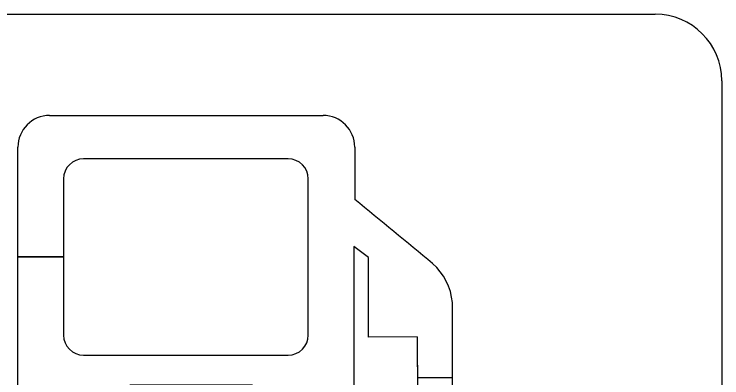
# Model space of a CAD drawing. Extents: x 42133 to 45533, y 41351 to 47951.
# Drawn here: x 42701.89 to 42725.75, y 47745.8 to 47758.06 of the extents above; entities that cross this region are included whole.
import ezdxf

# ---------------------------------------------------------------- set-up
doc = ezdxf.new("R2010")
doc.units = 0
doc.layers.add('P_TRAF_SIGN_SignDetails', color=7, linetype='Continuous')

msp = doc.modelspace()

# ---------------------------------------------------------------- linework, layer by layer
at = {"layer": 'P_TRAF_SIGN_SignDetails'}
for p, q in [((42692.022, 47758.056), (42723.505, 47758.056)), ((42725.749, 47755.812), (42725.749, 47724.321))]:
    msp.add_line(p, q, dxfattribs=at)
for points in [[(42703.083, 47754.641), (42712.304, 47754.641)], [(42703.083, 47754.641), (42712.304, 47754.641)], [(42703.083, 47754.641), (42712.304, 47754.641)], [(42713.837, 47741.91), (42713.367, 47741.91), (42713.367, 47727.868), (42718.987, 47727.868), (42718.987, 47725.841), (42695.875, 47725.841), (42695.875, 47727.868), (42702.014, 47727.868), (42702.014, 47753.571)], [(42703.551, 47752.503), (42703.551, 47749.872), (42702.014, 47749.872), (42702.014, 47753.571)], [(42703.551, 47752.503), (42703.551, 47749.872), (42702.014, 47749.872), (42702.014, 47753.571)], [(42713.373, 47753.572), (42713.374, 47751.807)], [(42713.373, 47753.572), (42713.374, 47751.807)], [(42713.373, 47753.572), (42713.374, 47751.807)], [(42711.127, 47753.181), (42704.23, 47753.181)], [(42711.127, 47753.181), (42704.23, 47753.181)], [(42711.127, 47753.181), (42704.23, 47753.181)], [(42703.551, 47752.503), (42703.551, 47747.24)], [(42711.806, 47747.24), (42711.806, 47752.503)], [(42711.806, 47747.24), (42711.806, 47752.503)], [(42711.806, 47747.24), (42711.806, 47752.503)], [(42715.475, 47747.176), (42713.833, 47747.173), (42713.833, 47749.853), (42713.345, 47750.229), (42713.345, 47743.51), (42714.178, 47743.476)], [(42715.475, 47747.176), (42713.833, 47747.173), (42713.833, 47749.853), (42713.345, 47750.229), (42713.345, 47743.51), (42714.178, 47743.476)], [(42715.475, 47747.176), (42713.833, 47747.173), (42713.833, 47749.853), (42713.345, 47750.229), (42713.345, 47743.51), (42714.178, 47743.476)], [(42705.446, 47734.955), (42702.014, 47734.955), (42702.014, 47742.728), (42705.793, 47742.728), (42705.793, 47739.906), (42710.027, 47739.906), (42710.027, 47740.916), (42706.826, 47740.916), (42706.826, 47742.461), (42708.516, 47742.461), (42708.516, 47743.491), (42706.826, 47743.491), (42706.826, 47744.541), (42709.928, 47744.541), (42709.928, 47745.551), (42705.793, 47745.551), (42705.793, 47742.729), (42702.014, 47742.729), (42702.014, 47749.871), (42703.551, 47749.871), (42703.551, 47747.24)], [(42705.446, 47734.955), (42702.014, 47734.955), (42702.014, 47742.728), (42705.793, 47742.728), (42705.793, 47739.906), (42710.027, 47739.906), (42710.027, 47740.916), (42706.826, 47740.916), (42706.826, 47742.461), (42708.516, 47742.461), (42708.516, 47743.491), (42706.826, 47743.491), (42706.826, 47744.541), (42709.928, 47744.541), (42709.928, 47745.551), (42705.793, 47745.551), (42705.793, 47742.729), (42702.014, 47742.729), (42702.014, 47749.871), (42703.551, 47749.871), (42703.551, 47747.24)], [(42704.23, 47746.561), (42711.127, 47746.561)], [(42704.23, 47746.561), (42711.127, 47746.561)], [(42704.23, 47746.561), (42711.127, 47746.561)], [(42716.667, 47745.797), (42715.486, 47745.797)], [(42716.667, 47745.797), (42715.486, 47745.797)]]:
    msp.add_lwpolyline(points, dxfattribs=at)
for centre, radius, start, end in [((42723.502, 47755.81), 2.245, 0, 90), ((42703.083, 47753.571), 1.069, 90, 180), ((42703.083, 47753.571), 1.069, 90, 180), ((42703.083, 47753.571), 1.069, 90, 180), ((42712.304, 47753.571), 1.069, 0.0358, 90), ((42712.304, 47753.571), 1.069, 0.0358, 90), ((42712.304, 47753.571), 1.069, 0.0358, 90), ((42704.23, 47752.503), 0.678, 90, 180), ((42704.23, 47752.503), 0.678, 90, 180), ((42704.23, 47752.503), 0.678, 90, 180), ((42711.127, 47752.503), 0.678, 0, 90), ((42711.127, 47752.503), 0.678, 0, 90), ((42711.127, 47752.503), 0.678, 0, 90), ((41568.23, 46353.106), 1807.684, 50.58457, 50.69215), ((41568.23, 46353.106), 1807.684, 50.58457, 50.69215), ((41568.23, 46353.106), 1807.684, 50.58457, 50.69215), ((42714.65, 47748.145), 2.024, 5.277, 48.2398), ((42714.65, 47748.145), 2.024, 5.277, 48.2398), ((42714.65, 47748.145), 2.024, 5.277, 48.2398), ((16576.778, 47732.789), 26139.893, 0.012538, 0.0340673), ((16576.778, 47732.789), 26139.893, 0.0285134, 0.0340673), ((16576.778, 47732.789), 26139.893, 0.0285134, 0.0340673), ((42704.23, 47747.24), 0.678, 180, 270), ((42704.23, 47747.24), 0.678, 180, 270), ((42704.23, 47747.24), 0.678, 180, 270), ((42711.127, 47747.24), 0.678, 270, 0), ((42711.127, 47747.24), 0.678, 270, 360), ((42711.127, 47747.24), 0.678, 270, 360), ((96384.971, 48169.418), 53671.157, 180.4507627, 180.4606738), ((96384.971, 48169.418), 53671.157, 180.4507627, 180.4522342), ((96384.971, 48169.418), 53671.157, 180.4507627, 180.4522342)]:
    msp.add_arc(centre, radius, start, end, dxfattribs=at)

doc.saveas('drawing.dxf')
